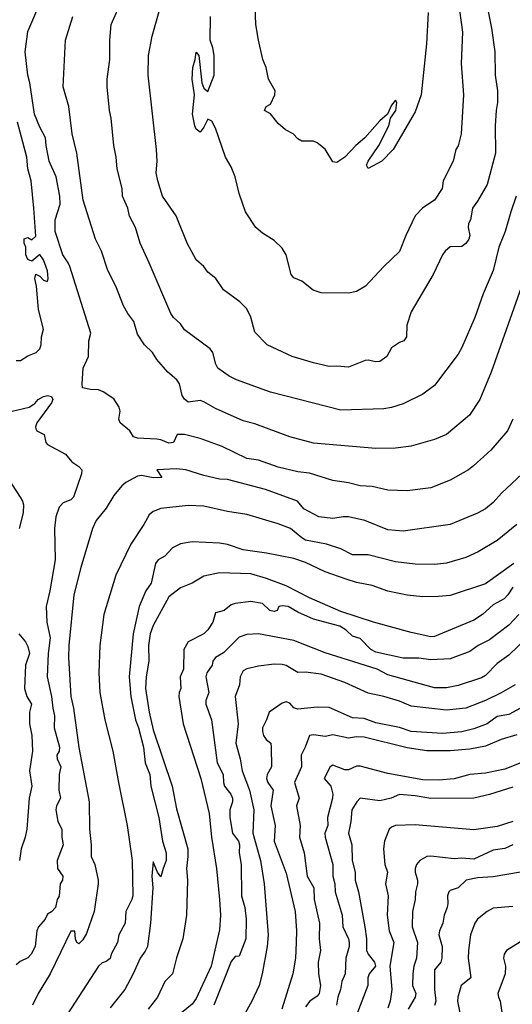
# Model space of a CAD drawing. Header units: metres. Extents: x -46681 to -43747, y -240911 to -237677.
# Tile 469 of 656: x -44028 to -43965, y -239649 to -239523. Entities that reach past the tile are written whole.
import ezdxf

# ---------------------------------------------------------------- set-up
doc = ezdxf.new("R2010")
doc.units = ezdxf.units.M
doc.layers.add('CONTOUR_INDEX', color=1, linetype='Continuous')
doc.layers.add('CONTOUR_INTER', color=3, linetype='Continuous')

msp = doc.modelspace()

# ---------------------------------------------------------------- linework, layer by layer
at = {"layer": 'CONTOUR_INDEX'}
for points, elevation in [([(-43975.93, -239522.02), (-43976.15, -239526.02), (-43976.84, -239532.52), (-43977.6, -239534.73), (-43980.38, -239539.52), (-43981.87, -239541.02), (-43983.6, -239541.97), (-43983.79, -239541.52), (-43983.58, -239541.02), (-43982.25, -239539.02), (-43980.96, -239536.52), (-43980.75, -239535.52), (-43980.07, -239534.52), (-43979.93, -239533.52), (-43980.1, -239533.22), (-43980.6, -239533.87), (-43981.13, -239535.02), (-43982.1, -239535.87), (-43984.01, -239538.02), (-43985.19, -239539.02), (-43986.56, -239540.52), (-43987.6, -239541.19), (-43988.1, -239541.13), (-43989.1, -239539.49), (-43990.1, -239538.67), (-43990.6, -239538.48), (-43992.1, -239538.48), (-43992.6, -239538.17), (-43993.17, -239537.52), (-43994.16, -239537.02), (-43995.1, -239536.21), (-43996.1, -239534.95), (-43996.87, -239534.52), (-43996.65, -239534.02), (-43996.1, -239533.74), (-43995.52, -239532.52), (-43995.47, -239532.02), (-43996.36, -239530.52), (-43996.62, -239529.02), (-43997.07, -239528.02), (-43997.63, -239525.52), (-43997.95, -239523.52), (-43998.09, -239520.02)], 135), ([(-43965.09, -239574.02), (-43965.79, -239575.52), (-43967.93, -239578.02), (-43970.13, -239580.02), (-43970.75, -239580.52), (-43973.1, -239581.85), (-43975.6, -239582.83), (-43978.6, -239583.2), (-43981.1, -239583.12), (-43983.1, -239582.66), (-43984.6, -239582.59), (-43986.1, -239582.19), (-43988.1, -239581.89), (-43991.1, -239580.97), (-43992.6, -239580.79), (-43995.1, -239580.16), (-43997.6, -239579.29), (-43999.1, -239579.07), (-44002.25, -239577.52), (-44005.06, -239576.52), (-44007.1, -239575.99), (-44008.01, -239576.02), (-44008.49, -239577.02), (-44009.1, -239577.12), (-44010.1, -239576.67), (-44010.6, -239576.58), (-44013.1, -239576.49), (-44013.6, -239576.3), (-44014.07, -239575.52), (-44015.32, -239574.52), (-44015.49, -239574.02), (-44015.33, -239573.02), (-44015.42, -239572.52), (-44016.1, -239571.43), (-44017.49, -239570.52), (-44018.1, -239570.27), (-44019.1, -239570.24), (-44020.12, -239570.02), (-44020.18, -239569.52), (-44020.02, -239567.52), (-44019.37, -239566.02), (-44019.3, -239564.02), (-44019.07, -239563.02), (-44021.76, -239554.52), (-44021.96, -239554.02), (-44022.64, -239553.02), (-44023.64, -239550.02), (-44023.63, -239548.52), (-44023, -239546.52), (-44023.03, -239545.52), (-44023.51, -239543.02), (-44024.37, -239541.02), (-44024.79, -239539.02), (-44024.87, -239538.02), (-44025.6, -239536.66), (-44026.27, -239535.02), (-44026.84, -239531.02), (-44027.12, -239530.02), (-44027.47, -239527.02), (-44027.1, -239524.43), (-44025.6, -239520.84)], 130), ([(-44029.1, -239573.01), (-44026.95, -239572.52), (-44026.24, -239572.02), (-44025.8, -239571.52), (-44025.1, -239571.14), (-44024.6, -239570.99), (-44024.1, -239571.15), (-44023.91, -239571.52), (-44024.1, -239571.93), (-44025.97, -239574.52), (-44026.14, -239575.02), (-44026.1, -239575.26), (-44025.97, -239575.52), (-44025.04, -239576.02), (-44024.82, -239577.02), (-44024.6, -239577.3), (-44022.28, -239578.52), (-44021.49, -239579.52), (-44020.6, -239580.09), (-44020.22, -239580.52), (-44020.26, -239581.02), (-44021.29, -239584.02), (-44021.6, -239584.37), (-44022.6, -239584.74), (-44023.1, -239585.32), (-44023.53, -239586.52), (-44023.71, -239588.02), (-44023.64, -239592.02), (-44024.32, -239596.02), (-44024.79, -239598.02), (-44024.7, -239600.02), (-44024.27, -239602.02), (-44024.5, -239604.02), (-44024.63, -239607.02), (-44024.08, -239609.52), (-44023.94, -239611.02), (-44023.69, -239612.02), (-44023.76, -239613.52), (-44023.05, -239616.02), (-44023.12, -239616.52), (-44023.41, -239617.02), (-44023.38, -239617.52), (-44022.91, -239618.52), (-44023.11, -239619.52), (-44023.14, -239621.52), (-44022.93, -239622.52), (-44023.46, -239623.52), (-44023.54, -239624.02), (-44023.27, -239625.52), (-44022.79, -239626.52), (-44022.78, -239627.52), (-44022.6, -239628.52), (-44023.37, -239630.52), (-44023.32, -239631.52), (-44022.64, -239632.52), (-44022.7, -239633.02), (-44023, -239633.52), (-44023.1, -239635.08), (-44023.38, -239635.52), (-44023.6, -239636.53), (-44024.1, -239637.08), (-44024.6, -239637.38), (-44024.91, -239638.02), (-44025.77, -239639.02), (-44025.96, -239639.52), (-44026.19, -239641.52), (-44026.69, -239642.52), (-44027.1, -239642.95), (-44028.1, -239643.44), (-44028.6, -239643.86)], 130), ([(-43964.34, -239599.02), (-43965.6, -239600.4), (-43968.1, -239602.26), (-43969.53, -239603.02), (-43970.6, -239603.76), (-43973.1, -239604.72), (-43975.6, -239604.83), (-43977.1, -239604.64), (-43979.1, -239604.63), (-43982.6, -239603.86), (-43983.26, -239603.52), (-43984.6, -239602.11), (-43985.6, -239601.8), (-43986.4, -239601.02), (-43987.24, -239600.52), (-43990.6, -239599.64), (-43992.6, -239598.75), (-43993.84, -239598.02), (-43994.6, -239597.91), (-43995.04, -239598.02), (-43995.25, -239598.52), (-43995.6, -239598.65), (-43996.16, -239598.52), (-43997.1, -239597.63), (-43998.6, -239597.36), (-44000.6, -239597.62), (-44001.1, -239597.81), (-44002.02, -239598.52), (-44003.1, -239598.81), (-44003.46, -239600.02), (-44004.1, -239601), (-44004.6, -239601.49), (-44006.63, -239602.52), (-44007.16, -239603.52), (-44007.2, -239606.02), (-44007.62, -239607.02), (-44007.57, -239608.52), (-44007.78, -239609.02), (-44007.82, -239609.52), (-44007.24, -239613.02), (-44005, -239620.02), (-44003.95, -239624.52), (-44003.62, -239627.52), (-44002.98, -239631.52), (-44002.59, -239635.52), (-44002.47, -239637.52), (-44002.6, -239639.38), (-44003.67, -239644.02), (-44005.6, -239648.16), (-44006.1, -239648.89), (-44007.46, -239650.02)], 125), ([(-43964.06, -239618.02), (-43966.1, -239618.81), (-43968.6, -239619.35), (-43970.6, -239619.49), (-43972.6, -239620.08), (-43974.6, -239620.25), (-43976.6, -239620.2), (-43981.1, -239619.38), (-43984.6, -239618.45), (-43985.1, -239618.43), (-43986.1, -239618.9), (-43986.6, -239618.91), (-43988.1, -239618.3), (-43988.44, -239618.52), (-43989.21, -239620.02), (-43988.39, -239621.02), (-43988.13, -239622.02), (-43988.15, -239622.52), (-43988.78, -239625.02), (-43988.77, -239626.02), (-43989.13, -239627.02), (-43989.11, -239627.52), (-43988.11, -239631.02), (-43988.11, -239632.52), (-43987.88, -239633.52), (-43987.83, -239634.52), (-43986.94, -239637.52), (-43986.85, -239639.02), (-43986.1, -239640.52), (-43986.02, -239641.02), (-43986.03, -239641.52), (-43986.46, -239643.02), (-43986.53, -239645.02), (-43986.96, -239646.02), (-43987.13, -239647.02), (-43987.49, -239648.02), (-43987.63, -239649.02)], 120), ([(-43965.1, -239636.4), (-43967.6, -239636.6), (-43968.4, -239637.02), (-43969.6, -239638.04), (-43969.94, -239638.52), (-43970.52, -239640.02), (-43970.77, -239642.02), (-43970.81, -239643.02), (-43970.48, -239645.52), (-43971.7, -239646.52), (-43972.15, -239648.02), (-43972.17, -239648.52), (-43971.86, -239650.02)], 115)]:
    msp.add_lwpolyline(points, dxfattribs=dict(at, elevation=elevation))
at = {"layer": 'CONTOUR_INTER'}
for points, elevation in [([(-43968.82, -239519.02), (-43967.81, -239524.02), (-43967.42, -239527.02), (-43967.34, -239530.02), (-43967.04, -239532.02), (-43967.05, -239533.52), (-43967.24, -239534.52), (-43967.36, -239536.52), (-43967.31, -239540.02), (-43968.39, -239544.02), (-43969.6, -239546.15), (-43970.26, -239547.02), (-43970.53, -239548.52), (-43970.78, -239549.02), (-43970.83, -239549.52), (-43970.6, -239550.52), (-43970.71, -239551.02), (-43971.1, -239551.58), (-43971.6, -239551.96), (-43973.1, -239552), (-43973.76, -239552.52), (-43974.1, -239553.02), (-43975.27, -239555.52), (-43978.1, -239560.32), (-43978.64, -239562.02), (-43978.68, -239563.52), (-43979.02, -239564.02), (-43979.6, -239564.24), (-43980.6, -239564.91), (-43981.2, -239566.02), (-43982.1, -239566.65), (-43982.6, -239566.72), (-43983.6, -239566.48), (-43983.96, -239566.52), (-43986.1, -239567.37), (-43987.6, -239567.24), (-43988.6, -239567.29), (-43990.6, -239566.84), (-43993.32, -239566.02), (-43996.51, -239564.52), (-43998.1, -239562.92), (-43998.6, -239560.98), (-43999.1, -239559.93), (-44000.01, -239559.02), (-44002.1, -239557.49), (-44003.06, -239556.02), (-44004.1, -239555.23), (-44004.6, -239554.52), (-44005.6, -239553.66), (-44006.76, -239551.52), (-44008.16, -239548.02), (-44009.88, -239545.52), (-44010.51, -239543.52), (-44010.69, -239542.52), (-44010.58, -239541.02), (-44010.67, -239539.52), (-44011.74, -239530.02), (-44011.69, -239527.52), (-44011.22, -239525.02), (-44009.95, -239520.52)], 133), ([(-43964.66, -239545.52), (-43965.37, -239547.52), (-43966.07, -239550.02), (-43966.89, -239552.02), (-43967.63, -239555.02), (-43968.89, -239558.02), (-43969.95, -239561.02), (-43971.6, -239564.88), (-43972.1, -239565.71), (-43975.1, -239569.72), (-43976.6, -239570.84), (-43979.1, -239572.09), (-43980.6, -239572.56), (-43981.6, -239572.7), (-43987.1, -239572.88), (-43996.1, -239570.57), (-44000.43, -239569.02), (-44001.37, -239568.52), (-44002.8, -239567.52), (-44003.09, -239567.02), (-44003.48, -239565.52), (-44003.81, -239565.02), (-44007.1, -239562.59), (-44007.6, -239561.83), (-44008.48, -239561.02), (-44008.83, -239560.52), (-44011.58, -239554.02), (-44012.77, -239551.52), (-44013.33, -239549.52), (-44014.1, -239548.07), (-44014.33, -239547.02), (-44014.99, -239545.52), (-44015.07, -239544.52), (-44015.69, -239542.02), (-44015.81, -239540.52), (-44016.13, -239539.02), (-44016.44, -239535.52), (-44016.66, -239534.52), (-44016.97, -239531.52), (-44016.96, -239530.52), (-44016.64, -239528.02), (-44016.65, -239525.52), (-44016.47, -239523.52), (-44015.6, -239521.6)], 132), ([(-43972.07, -239520.52), (-43971.55, -239524.52), (-43971.69, -239528.52), (-43971.4, -239532.52), (-43971.71, -239537.52), (-43972.1, -239539.05), (-43972.39, -239539.52), (-43972.73, -239541.02), (-43974, -239543.52), (-43974.15, -239544.52), (-43975.1, -239546.03), (-43976.6, -239546.98), (-43977.6, -239548.02), (-43978.8, -239550.52), (-43979.6, -239552.57), (-43981.6, -239554.49), (-43983.93, -239557.02), (-43985.1, -239557.71), (-43986.1, -239557.93), (-43989.6, -239557.88), (-43990.61, -239557.52), (-43992.1, -239556.4), (-43993.1, -239555.97), (-43993.44, -239555.52), (-43994.1, -239553.01), (-43994.6, -239552.16), (-43995.6, -239551.18), (-43997.1, -239550.24), (-43997.95, -239549.52), (-43999.3, -239547.52), (-44000.1, -239545.18), (-44000.6, -239543.02), (-44001.1, -239541.75), (-44001.85, -239540.52), (-44003.1, -239536.79), (-44003.6, -239535.9), (-44004.1, -239535.67), (-44004.6, -239536.68), (-44005.1, -239537.32), (-44005.6, -239536.91), (-44005.75, -239536.52), (-44006.04, -239535.02), (-44005.81, -239532.52), (-44006.09, -239530.52), (-44006.02, -239529.02), (-44005.71, -239528.02), (-44005.6, -239527.06), (-44005.27, -239527.52), (-44004.85, -239531.02), (-44004.6, -239531.68), (-44004.1, -239532.11), (-44003.28, -239530.02), (-44003.29, -239527.52), (-44003.45, -239526.52), (-44003.81, -239525.52), (-44003.77, -239522.52)], 134), ([(-43961.14, -239549.02), (-43967.86, -239568.02), (-43969.3, -239571.52), (-43970.64, -239573.52), (-43973.6, -239576.02), (-43975.1, -239576.63), (-43978.1, -239577.51), (-43980.1, -239577.77), (-43982.6, -239577.81), (-43990.6, -239577.09), (-43993.6, -239576.31), (-43998.1, -239574.65), (-43999.6, -239574.25), (-44003.1, -239572.67), (-44004.6, -239571.8), (-44005.1, -239571.66), (-44006.6, -239571.87), (-44007.1, -239571.49), (-44007.39, -239571.02), (-44007.72, -239569.52), (-44008.06, -239569.02), (-44009.21, -239568.02), (-44010.6, -239566.39), (-44011.17, -239565.52), (-44012.18, -239564.52), (-44013.1, -239563.16), (-44013.57, -239561.52), (-44014.35, -239560.52), (-44014.89, -239559.52), (-44015.87, -239557.02), (-44016.87, -239555.02), (-44017.69, -239552.52), (-44018.46, -239551.02), (-44020.02, -239546.02), (-44020.87, -239540.02), (-44021.43, -239537.52), (-44021.87, -239534.02), (-44022.58, -239531.52), (-44022.31, -239525.52), (-44021.37, -239522.52)], 131), ([(-44028.6, -239566.55), (-44028.07, -239566.52), (-44027.1, -239565.94), (-44026.04, -239565.52), (-44025.6, -239565.02), (-44025.41, -239564.52), (-44025.38, -239563.52), (-44025.1, -239562.52), (-44025.75, -239560.02), (-44025.99, -239557.02), (-44026.23, -239556.02), (-44026.1, -239555.49), (-44025.6, -239555.75), (-44025.1, -239556.25), (-44024.6, -239556.44), (-44024.51, -239556.02), (-44024.6, -239555.04), (-44025.1, -239553.63), (-44025.6, -239552.96), (-44026.6, -239553.81), (-44027.1, -239553.6), (-44027.37, -239553.02), (-44027.39, -239552.02), (-44027.6, -239551.52), (-44027.6, -239550.98), (-44027.1, -239550.79), (-44026.6, -239551.1), (-44026.1, -239550.64), (-44026.33, -239547.02), (-44026.71, -239543.52), (-44027.11, -239542.02), (-44027.24, -239540.52), (-44028.44, -239536.02)], 129), ([(-44030.73, -239580.02), (-44028.08, -239584.02), (-44027.78, -239584.52), (-44027.67, -239585.02), (-44027.73, -239586.02), (-44028.23, -239588.02)], 131), ([(-43963.92, -239581.02), (-43966.56, -239583.52), (-43967.6, -239584.72), (-43968.6, -239585.51), (-43969.6, -239586.06), (-43973.1, -239587.52), (-43979.1, -239588.35), (-43981.1, -239588.2), (-43984.02, -239587.02), (-43986.1, -239586.54), (-43986.78, -239586.52), (-43988.1, -239586.76), (-43989.89, -239586.52), (-43991.82, -239585.52), (-43992.63, -239584.52), (-43996.71, -239583.02), (-44001.6, -239581.78), (-44002.6, -239581.72), (-44004.6, -239581.24), (-44006.92, -239580.52), (-44008.1, -239580.4), (-44010.6, -239580.51), (-44009.97, -239581.52), (-44011.1, -239581.56), (-44012.6, -239581.26), (-44013.1, -239581.32), (-44014.6, -239582.15), (-44015.1, -239582.59), (-44016.1, -239583.8), (-44017.1, -239585.44), (-44018.38, -239587.02), (-44018.86, -239588.02), (-44020.34, -239593.02), (-44021.22, -239596.52), (-44021.88, -239603.02), (-44021.91, -239604.52), (-44021.62, -239609.52), (-44021.29, -239611.02), (-44020.6, -239616.07), (-44019.27, -239623.02), (-44019.21, -239626.52), (-44019, -239628.52), (-44019.03, -239630.02), (-44018.55, -239631.02), (-44018.13, -239633.02), (-44018.11, -239633.52), (-44018.64, -239637.02), (-44019.6, -239639.84), (-44020.1, -239640.67), (-44020.6, -239641.16), (-44020.85, -239641.02), (-44021.02, -239640.52), (-44021.1, -239639.55), (-44021.6, -239639.54), (-44024.27, -239645.02), (-44025.79, -239647.52), (-44026.53, -239649.02)], 129), ([(-43964.57, -239587.52), (-43967.1, -239589.57), (-43969.55, -239591.02), (-43971.1, -239591.73), (-43973.6, -239592.48), (-43975.1, -239592.63), (-43977.6, -239592.6), (-43980.1, -239592.28), (-43983.6, -239591.4), (-43985.6, -239591.39), (-43987.1, -239590.65), (-43988.92, -239590.02), (-43991.6, -239589.52), (-43992.1, -239589.24), (-43993.53, -239588.02), (-43995.1, -239587.45), (-43999.1, -239586.25), (-44001.6, -239585.86), (-44004.6, -239585.16), (-44006.6, -239585.07), (-44010.1, -239585.48), (-44011.1, -239585.87), (-44011.6, -239586.27), (-44012.29, -239587.52), (-44013.96, -239590.02), (-44015.86, -239594.02), (-44017.39, -239599.02), (-44017.91, -239603.02), (-44018.05, -239606.52), (-44017.92, -239609.02), (-44017.25, -239612.52), (-44016.23, -239616.52), (-44015.54, -239620.52), (-44014.4, -239626.02), (-44013.77, -239630.52), (-44013.7, -239635.02), (-44013.83, -239635.52), (-44014.58, -239637.02), (-44014.66, -239638.52), (-44015.46, -239640.02), (-44015.67, -239641.02), (-44016.46, -239642.52), (-44016.6, -239643.05), (-44017.1, -239643.45), (-44017.6, -239643.59), (-44018.1, -239644.03), (-44023.6, -239652.53)], 128), ([(-43964.98, -239592.52), (-43968.6, -239595.09), (-43973.1, -239596.59), (-43974.6, -239596.75), (-43976.6, -239596.77), (-43978.6, -239596.58), (-43981.1, -239596.06), (-43983.1, -239595.34), (-43985.1, -239594.93), (-43986.41, -239594.52), (-43989.1, -239593.57), (-43991.6, -239592.38), (-43993.1, -239591.89), (-43996.6, -239591.19), (-43999.6, -239590.75), (-44001.6, -239590.07), (-44002.6, -239589.89), (-44006.1, -239589.74), (-44007.6, -239590), (-44008.61, -239590.52), (-44009.6, -239591.55), (-44010.45, -239592.02), (-44010.78, -239592.52), (-44011.33, -239595.02), (-44012.02, -239596.02), (-44012.89, -239598.02), (-44013.66, -239601.52), (-44014.14, -239607.02), (-44013.93, -239609.52), (-44013.34, -239612.52), (-44012.97, -239613.52), (-44012.34, -239616.02), (-44012.11, -239618.02), (-44011.5, -239619.52), (-44011.4, -239621.02), (-44010.36, -239625.02), (-44009.89, -239628.02), (-44009.43, -239629.52), (-44009.41, -239630.52), (-44009.83, -239631.52), (-44010.1, -239632.61), (-44010.55, -239632.02), (-44011.1, -239630.7), (-44011.27, -239632.52), (-44011.12, -239634.02), (-44011.44, -239638.52), (-44011.82, -239641.52), (-44012.1, -239642.13), (-44012.76, -239643.02), (-44013.63, -239645.02), (-44014.7, -239647.02), (-44016.6, -239649.37)], 127), ([(-43965.1, -239595.52), (-43965.73, -239596.52), (-43966.22, -239597.02), (-43967.6, -239597.8), (-43968.96, -239599.02), (-43970.1, -239599.74), (-43975.1, -239601.86), (-43975.6, -239601.9), (-43978.1, -239601.35), (-43982.91, -239600.02), (-43987.1, -239598.67), (-43991.1, -239596.9), (-43994.1, -239595.38), (-43996.6, -239594.42), (-43998.6, -239593.84), (-44002.6, -239593.71), (-44004.6, -239594.11), (-44006.1, -239595.01), (-44007.6, -239595.64), (-44009.1, -239596.79), (-44011.1, -239600.43), (-44011.47, -239601.52), (-44011.68, -239603.02), (-44011.66, -239605.02), (-44012, -239607.02), (-44012.05, -239608.52), (-44011.62, -239611.52), (-44011.1, -239613.81), (-44008.64, -239621.02), (-44008.1, -239623.92), (-44006.67, -239629.02), (-44006.64, -239630.02), (-44006.82, -239631.52), (-44006.7, -239633.02), (-44006.84, -239637.52), (-44007.29, -239640.52), (-44008.1, -239642.97), (-44008.62, -239645.02), (-44009.61, -239646.02), (-44010.52, -239648.02), (-44011.72, -239649.52)], 126), ([(-43962.1, -239600.86), (-43965.6, -239604.25), (-43967.1, -239605.32), (-43968.6, -239606.85), (-43969.1, -239607.16), (-43972.1, -239608.12), (-43973.6, -239608.4), (-43975.1, -239608.42), (-43981.1, -239606.74), (-43982.43, -239606.02), (-43989.1, -239603.95), (-43993.1, -239602.35), (-43997.6, -239601.51), (-43999.1, -239601.61), (-44000.1, -239601.95), (-44002.1, -239603.96), (-44003.14, -239604.52), (-44003.44, -239605.02), (-44003.53, -239605.52), (-44004.21, -239606.52), (-44004.35, -239607.02), (-44003.99, -239609.02), (-44004.34, -239610.02), (-44004.37, -239610.52), (-44003.65, -239612.52), (-44002.92, -239618.02), (-44002.13, -239619.52), (-44002.11, -239620.52), (-44001.98, -239621.02), (-44001.14, -239622.02), (-44000.93, -239622.52), (-44000.95, -239623.02), (-44001.27, -239624.02), (-44001.29, -239625.02), (-44000.93, -239627.02), (-44000.19, -239628.02), (-44000.04, -239628.52), (-44000.08, -239629.52), (-43999.85, -239631.02), (-43999.79, -239635.02), (-43999.38, -239636.52), (-43999.21, -239638.02), (-43999.25, -239640.52), (-44000.1, -239642.76), (-44000.6, -239642.82), (-44001.1, -239643.43), (-44003.34, -239649.02)], 124), ([(-44028.26, -239601.52), (-44027.4, -239602.52), (-44027.1, -239603.15), (-44026.89, -239604.02), (-44027.41, -239605.52), (-44027.54, -239608.52), (-44027.24, -239609.52), (-44026.63, -239610.52), (-44026.89, -239611.52), (-44026.9, -239613.02), (-44026.61, -239614.52), (-44026.53, -239616.52), (-44026.89, -239619.02), (-44026.61, -239621.02), (-44026.96, -239622.52), (-44027.25, -239626.52), (-44027.45, -239627.52), (-44027.96, -239629.02), (-44028.17, -239630.52)], 131), ([(-43964.81, -239608.02), (-43966.6, -239609.07), (-43968.6, -239610.03), (-43971.1, -239611), (-43973.6, -239611.26), (-43978.1, -239610.76), (-43979.6, -239610.13), (-43981.6, -239609.51), (-43983.6, -239609.11), (-43986.6, -239607.73), (-43989.6, -239606.66), (-43991.6, -239606.43), (-43992.6, -239606.44), (-43994.1, -239605.56), (-43994.6, -239605.45), (-43995.6, -239605.4), (-43997.6, -239605.64), (-43999.1, -239605.98), (-43999.6, -239606.25), (-43999.95, -239607.02), (-44000.03, -239608.02), (-44000.61, -239609.52), (-44000.23, -239613.02), (-44000.5, -239615.52), (-43999.95, -239617.52), (-43999.73, -239619.02), (-43998.77, -239621.52), (-43998.23, -239624.02), (-43998.33, -239627.02), (-43997.37, -239630.52), (-43996.9, -239633.52), (-43996.38, -239640.02), (-43996.52, -239641.52), (-43997.16, -239645.02), (-43997.55, -239646.52), (-43998.49, -239648.52), (-44000.6, -239652.35)], 123), ([(-43964.12, -239611.02), (-43965.6, -239611.84), (-43967.1, -239612.1), (-43968.37, -239613.02), (-43970.1, -239613.67), (-43971.6, -239614.07), (-43974.1, -239614.25), (-43978.1, -239613.99), (-43979.6, -239613.49), (-43982.6, -239612.89), (-43984.1, -239612.36), (-43985.6, -239612.24), (-43988.6, -239610.94), (-43990.1, -239610.91), (-43992.6, -239611.17), (-43993.1, -239610.97), (-43993.6, -239610.4), (-43994.1, -239610.23), (-43994.6, -239610.39), (-43996.25, -239611.52), (-43996.58, -239612.52), (-43997.1, -239613.52), (-43997.13, -239614.02), (-43997, -239614.52), (-43996.64, -239615.02), (-43996.06, -239615.52), (-43996, -239616.02), (-43995.97, -239618.52), (-43996.53, -239619.52), (-43996.58, -239620.02), (-43996.44, -239620.52), (-43995.76, -239621.52), (-43996.04, -239623.52), (-43995.48, -239626.02), (-43995.63, -239628.02), (-43994.1, -239632.15), (-43992.95, -239637.02), (-43992.77, -239639.52), (-43992.79, -239641.02), (-43992.89, -239643.02), (-43993.25, -239645.02), (-43994.62, -239649.52)], 122), ([(-43964.6, -239614.44), (-43966.6, -239615.03), (-43968.6, -239615.88), (-43970.6, -239616.28), (-43973.1, -239616.46), (-43976.1, -239616.46), (-43978.6, -239616.11), (-43984.1, -239614.73), (-43985.1, -239614.7), (-43986.1, -239614.86), (-43988.1, -239614.43), (-43989.1, -239614.66), (-43990.6, -239614.45), (-43991.1, -239614.52), (-43991.64, -239616.02), (-43992.16, -239617.02), (-43992.12, -239618.52), (-43993, -239620.52), (-43992.42, -239622.52), (-43992.74, -239623.52), (-43992.29, -239626.02), (-43992.39, -239627.52), (-43991.8, -239629.52), (-43991.39, -239632.52), (-43990.53, -239634.02), (-43990.52, -239635.52), (-43989.84, -239638.52), (-43989.87, -239640.52), (-43989.68, -239642.02), (-43990, -239643.52), (-43989.96, -239645.02), (-43989.7, -239646.52), (-43989.87, -239647.52), (-43990.1, -239647.87), (-43991.07, -239648.52), (-43991.6, -239649.24)], 121), ([(-43965.1, -239621.11), (-43968.1, -239622.07), (-43970.1, -239622.55), (-43975.6, -239622.57), (-43977.6, -239622.23), (-43979.6, -239622.07), (-43980.65, -239622.52), (-43982.1, -239622.87), (-43984.6, -239622.52), (-43985.05, -239623.02), (-43985.69, -239624.02), (-43985.81, -239625.52), (-43986.12, -239627.02), (-43985.7, -239628.52), (-43985.63, -239630.52), (-43985.28, -239632.02), (-43985.25, -239633.02), (-43984.85, -239634.52), (-43984.03, -239639.02), (-43983.81, -239640.52), (-43983.79, -239642.02), (-43983.61, -239642.52), (-43982.77, -239643.52), (-43982.68, -239644.02), (-43983.45, -239645.02), (-43983.65, -239645.52), (-43983.66, -239646.52), (-43985.18, -239650.52)], 119), ([(-43965.1, -239625.52), (-43967.1, -239626.15), (-43970.1, -239626.57), (-43977.6, -239625.93), (-43980.1, -239626.03), (-43980.6, -239626.23), (-43980.93, -239626.52), (-43981.51, -239628.02), (-43981.64, -239629.02), (-43981.45, -239631.02), (-43981.14, -239632.02), (-43981.39, -239633.52), (-43981.03, -239635.02), (-43981.15, -239637.52), (-43980.91, -239639.52), (-43980.32, -239641.02), (-43980.84, -239644.02), (-43980.56, -239647.02), (-43980.8, -239648.52), (-43981.1, -239649.43)], 118), ([(-43965.1, -239628.5), (-43966.1, -239629), (-43967.6, -239629.18), (-43970.1, -239630.34), (-43971.6, -239630.22), (-43972.6, -239630.32), (-43975.6, -239629.95), (-43976.1, -239630.01), (-43976.97, -239630.52), (-43977.41, -239631.02), (-43977.6, -239631.52), (-43977.59, -239632.02), (-43977.29, -239633.02), (-43977.29, -239633.52), (-43977.56, -239634.52), (-43977.57, -239635.52), (-43977.93, -239637.02), (-43977.99, -239639.02), (-43977.29, -239641.02), (-43977.42, -239643.02), (-43977.74, -239644.02), (-43977.89, -239645.02), (-43977.91, -239646.52), (-43977.52, -239647.52), (-43977.59, -239648.02), (-43978.5, -239649.52)], 117), ([(-43964.1, -239632), (-43967.6, -239632.61), (-43969.6, -239632.74), (-43971.05, -239633.02), (-43972.07, -239634.02), (-43973.1, -239634.34), (-43973.28, -239634.52), (-43973.46, -239635.02), (-43973.41, -239636.02), (-43973.5, -239636.52), (-43973.88, -239637.52), (-43974.07, -239638.52), (-43974.49, -239639.52), (-43974.54, -239640.02), (-43974.13, -239641.52), (-43974.18, -239643.02), (-43974.31, -239643.52), (-43975.1, -239644.52), (-43975.1, -239647.02), (-43974.94, -239648.52), (-43975.1, -239649.05)], 116), ([(-43964.1, -239640.93), (-43965.89, -239642.02), (-43966.21, -239642.52), (-43966.28, -239643.02), (-43966.04, -239644.02), (-43966.09, -239645.02), (-43967.01, -239647.52), (-43966.95, -239648.02), (-43966.72, -239648.52), (-43966.43, -239650.52)], 114)]:
    msp.add_lwpolyline(points, dxfattribs=dict(at, elevation=elevation))

doc.saveas('drawing.dxf')
